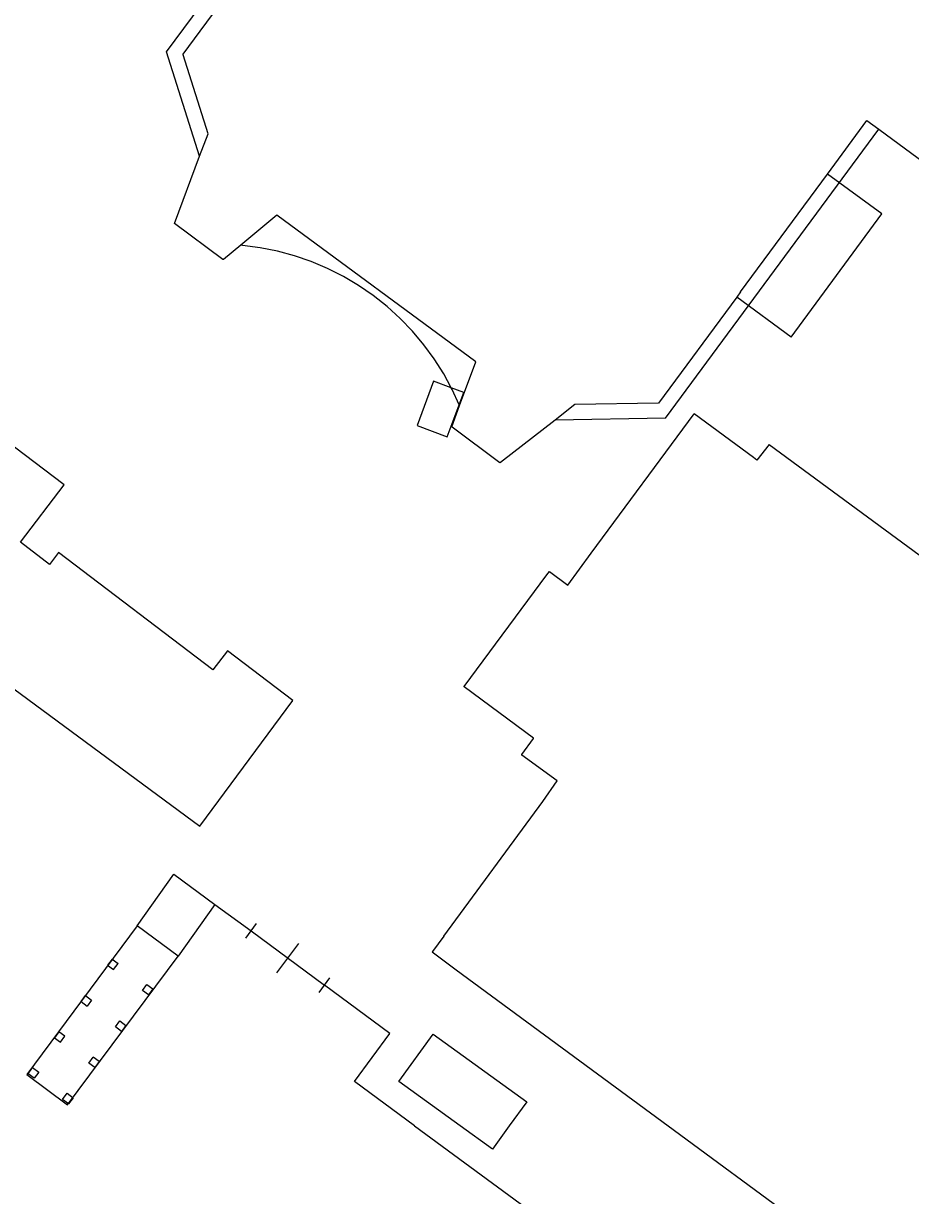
# Model space of a CAD drawing. Extents: x 134999 to 136502, y 457398 to 459002.
# Drawn here: x 135791.8 to 135851.3, y 457795.3 to 457873.8 of the extents above; entities that cross this region are included whole.
import ezdxf

# ---------------------------------------------------------------- set-up
doc = ezdxf.new("R2010")
doc.units = 0
for name, color, linetype in [('RI_DGTB_48', 7, 'Continuous'), ('RI_DGTB_53', 7, 'Continuous'), ('RI_DGTB_6', 7, 'Continuous'), ('RI_DGTB_7', 7, 'Continuous')]:
    doc.layers.add(name, color=color, linetype=linetype)

msp = doc.modelspace()

# ---------------------------------------------------------------- linework, layer by layer
at = {"layer": 'RI_DGTB_48'}
for p, q in [((135804.649, 457814.818), (135807.085, 457813.049)), ((135804.649, 457814.818), (135807.085, 457813.049)), ((135806.722, 457812.558), (135807.449, 457813.541)), ((135806.722, 457812.558), (135807.449, 457813.541)), ((135807.085, 457813.049), (135812.002, 457809.414)), ((135807.085, 457813.049), (135812.003, 457809.415)), ((135807.085, 457813.049), (135812.002, 457809.414)), ((135807.085, 457813.049), (135812.003, 457809.415)), ((135808.817, 457810.248), (135810.271, 457812.215)), ((135808.817, 457810.248), (135810.271, 457812.215)), ((135811.639, 457808.923), (135812.366, 457809.907)), ((135811.639, 457808.923), (135812.366, 457809.907))]:
    msp.add_line(p, q, dxfattribs=at)
for points in [[(135818.034, 457800), (135814.009, 457802.959), (135816.386, 457806.176), (135812.003, 457809.415)], [(135818.034, 457800), (135814.009, 457802.959), (135816.386, 457806.176), (135812.003, 457809.415)], [(135818.034, 457800), (135868.664, 457762.779)]]:
    msp.add_lwpolyline(points, dxfattribs=at)
at = {"layer": 'RI_DGTB_53'}
for p, q in [((135849.319, 457861.064), (135845.683, 457863.74)), ((135843.263, 457852.818), (135849.319, 457861.064)), ((135843.263, 457852.818), (135839.62, 457855.503))]:
    msp.add_line(p, q, dxfattribs=at)
at = {"layer": 'RI_DGTB_6'}
for p, q in [((135841.775, 457845.618), (135840.965, 457844.584)), ((135840.965, 457844.584), (135840.732, 457844.761)), ((135804.649, 457814.818), (135802.19, 457811.357)), ((135804.649, 457814.818), (135802.19, 457811.357)), ((135802.19, 457811.357), (135799.45, 457813.385)), ((135802.19, 457811.357), (135799.45, 457813.385)), ((135820.819, 457810.453), (135835.014, 457800)), ((135820.819, 457810.453), (135835.014, 457800)), ((135823.242, 457798.432), (135821.077, 457800)), ((135824.378, 457800), (135823.242, 457798.432)), ((135835.014, 457800), (135864.947, 457777.957))]:
    msp.add_line(p, q, dxfattribs=at)
for points in [[(135803.628, 457864.936), (135804.216, 457866.423), (135802.53, 457871.719), (135802.535, 457871.763), (135807.599, 457878.645)], [(135845.683, 457863.74), (135848.316, 457867.317), (135849.115, 457866.736)], [(135849.115, 457866.736), (135856.101, 457861.608)], [(135801.951, 457860.432), (135803.628, 457864.936)], [(135839.869, 457855.841), (135845.683, 457863.74)], [(135821.048, 457848.228), (135821.048, 457848.229), (135822.139, 457851.17), (135808.818, 457860.976), (135806.402, 457858.971)], [(135806.402, 457858.971), (135805.232, 457858.017), (135805.202, 457858.022), (135801.951, 457860.432)], [(135839.62, 457855.503), (135834.375, 457848.387)], [(135839.869, 457855.841), (135839.62, 457855.503)], [(135820.493, 457849.419), (135819.304, 457849.864), (135818.195, 457846.896)], [(135821.026, 457848.276), (135821.336, 457849.104), (135820.493, 457849.419)], [(135818.195, 457846.896), (135820.226, 457846.136), (135821.026, 457848.276)], [(135827.448, 457847.261), (135823.778, 457844.415), (135823.748, 457844.408), (135820.54, 457846.777), (135820.534, 457846.802), (135821.048, 457848.228)], [(135834.375, 457848.387), (135828.768, 457848.31), (135827.448, 457847.261)], [(135819.999, 457812.706), (135826.633, 457821.711), (135827.572, 457823.108), (135825.217, 457824.82), (135825.206, 457824.857), (135826.006, 457825.942), (135826.008, 457825.965), (135821.364, 457829.387), (135821.36, 457829.416), (135826.881, 457836.886), (135827.059, 457837.127), (135828.305, 457836.206), (135829.852, 457838.342), (135836.752, 457847.684)], [(135840.732, 457844.761), (135836.752, 457847.684)], [(135788.78, 457831.02), (135803.65, 457820.07), (135809.88, 457828.48), (135805.493, 457831.814), (135804.526, 457830.54), (135794.191, 457838.392), (135793.585, 457837.595), (135791.634, 457839.079), (135794.556, 457842.922), (135791.235, 457845.446)], [(135841.775, 457845.618), (135891.006, 457809.404), (135891.009, 457809.379), (135890.146, 457808.192)], [(135799.45, 457813.385), (135801.91, 457816.842), (135804.649, 457814.818)], [(135799.45, 457813.385), (135801.91, 457816.842), (135804.649, 457814.818)], [(135799.45, 457813.385), (135792.062, 457803.432), (135794.796, 457801.402), (135802.19, 457811.357)], [(135799.45, 457813.385), (135792.062, 457803.432), (135794.796, 457801.402), (135802.19, 457811.357)], [(135819.999, 457812.706), (135819.224, 457811.66), (135819.212, 457811.644), (135820.819, 457810.453)], [(135819.999, 457812.706), (135819.224, 457811.66), (135819.212, 457811.644), (135820.819, 457810.453)], [(135821.077, 457800), (135816.989, 457802.96), (135819.287, 457806.134), (135825.541, 457801.606), (135824.378, 457800)], [(135821.077, 457800), (135816.989, 457802.96), (135819.287, 457806.134), (135825.541, 457801.606), (135824.378, 457800)]]:
    msp.add_lwpolyline(points, dxfattribs=at)
at = {"layer": 'RI_DGTB_7'}
for p, q in [((135834.844, 457847.391), (135849.115, 457866.736)), ((135834.844, 457847.391), (135827.448, 457847.261)), ((135797.769, 457811.155), (135797.472, 457810.752)), ((135797.769, 457811.155), (135797.472, 457810.752)), ((135797.472, 457810.752), (135797.875, 457810.455)), ((135797.472, 457810.752), (135797.875, 457810.455)), ((135797.769, 457811.155), (135798.172, 457810.858)), ((135797.769, 457811.155), (135798.172, 457810.858)), ((135797.875, 457810.455), (135798.172, 457810.858)), ((135797.875, 457810.455), (135798.172, 457810.858)), ((135799.812, 457809.058), (135800.109, 457809.461)), ((135799.812, 457809.058), (135800.109, 457809.461)), ((135800.215, 457808.761), (135799.812, 457809.058)), ((135800.215, 457808.761), (135799.812, 457809.058)), ((135800.109, 457809.461), (135800.512, 457809.164)), ((135800.109, 457809.461), (135800.512, 457809.164)), ((135800.512, 457809.164), (135800.215, 457808.761)), ((135800.512, 457809.164), (135800.215, 457808.761)), ((135795.705, 457808.315), (135796.002, 457808.718)), ((135795.705, 457808.315), (135796.002, 457808.718)), ((135795.705, 457808.315), (135796.108, 457808.018)), ((135795.705, 457808.315), (135796.108, 457808.018)), ((135796.002, 457808.718), (135796.405, 457808.421)), ((135796.002, 457808.718), (135796.405, 457808.421)), ((135796.405, 457808.421), (135796.108, 457808.018)), ((135796.405, 457808.421), (135796.108, 457808.018)), ((135798, 457806.615), (135798.297, 457807.018)), ((135798, 457806.615), (135798.297, 457807.018)), ((135798.403, 457806.318), (135798, 457806.615)), ((135798.403, 457806.318), (135798, 457806.615)), ((135798.297, 457807.018), (135798.7, 457806.721)), ((135798.297, 457807.018), (135798.7, 457806.721)), ((135798.7, 457806.721), (135798.403, 457806.318)), ((135798.7, 457806.721), (135798.403, 457806.318)), ((135794.215, 457806.295), (135793.918, 457805.892)), ((135794.215, 457806.295), (135793.918, 457805.892)), ((135793.918, 457805.892), (135794.321, 457805.595)), ((135793.918, 457805.892), (135794.321, 457805.595)), ((135794.618, 457805.998), (135794.215, 457806.295)), ((135794.618, 457805.998), (135794.215, 457806.295)), ((135794.321, 457805.595), (135794.618, 457805.998)), ((135794.321, 457805.595), (135794.618, 457805.998)), ((135796.213, 457804.191), (135796.51, 457804.594)), ((135796.213, 457804.191), (135796.51, 457804.594)), ((135796.616, 457803.894), (135796.213, 457804.191)), ((135796.616, 457803.894), (135796.213, 457804.191)), ((135796.913, 457804.297), (135796.51, 457804.594)), ((135796.913, 457804.297), (135796.51, 457804.594)), ((135796.913, 457804.297), (135796.616, 457803.894)), ((135796.913, 457804.297), (135796.616, 457803.894)), ((135792.157, 457803.487), (135792.454, 457803.89)), ((135792.157, 457803.487), (135792.454, 457803.89)), ((135792.56, 457803.19), (135792.157, 457803.487)), ((135792.56, 457803.19), (135792.157, 457803.487)), ((135792.454, 457803.89), (135792.857, 457803.593)), ((135792.454, 457803.89), (135792.857, 457803.593)), ((135792.857, 457803.593), (135792.56, 457803.19)), ((135792.857, 457803.593), (135792.56, 457803.19)), ((135794.458, 457801.768), (135794.755, 457802.171)), ((135794.458, 457801.768), (135794.755, 457802.171)), ((135794.755, 457802.171), (135795.158, 457801.874)), ((135794.755, 457802.171), (135795.158, 457801.874)), ((135795.158, 457801.874), (135794.861, 457801.471)), ((135795.158, 457801.874), (135794.861, 457801.471)), ((135794.861, 457801.471), (135794.458, 457801.768)), ((135794.861, 457801.471), (135794.458, 457801.768))]:
    msp.add_line(p, q, dxfattribs=at)
for points in [[(135803.628, 457864.936), (135801.418, 457871.914), (135803.731, 457875.058), (135813.809, 457888.744), (135815.682, 457891.31)], [(135820.493, 457849.419), (135819.989, 457850.349), (135819.355, 457851.352), (135818.655, 457852.309), (135817.892, 457853.217), (135817.07, 457854.072), (135816.192, 457854.869), (135815.262, 457855.605), (135814.285, 457856.277), (135813.264, 457856.881), (135812.205, 457857.415), (135811.113, 457857.877), (135809.992, 457858.264), (135808.847, 457858.575), (135807.684, 457858.807), (135806.508, 457858.961), (135806.402, 457858.971)], [(135821.026, 457848.276), (135820.554, 457849.307), (135820.493, 457849.419)], [(135821.048, 457848.228), (135821.026, 457848.276)]]:
    msp.add_lwpolyline(points, dxfattribs=at)

doc.saveas('drawing.dxf')
